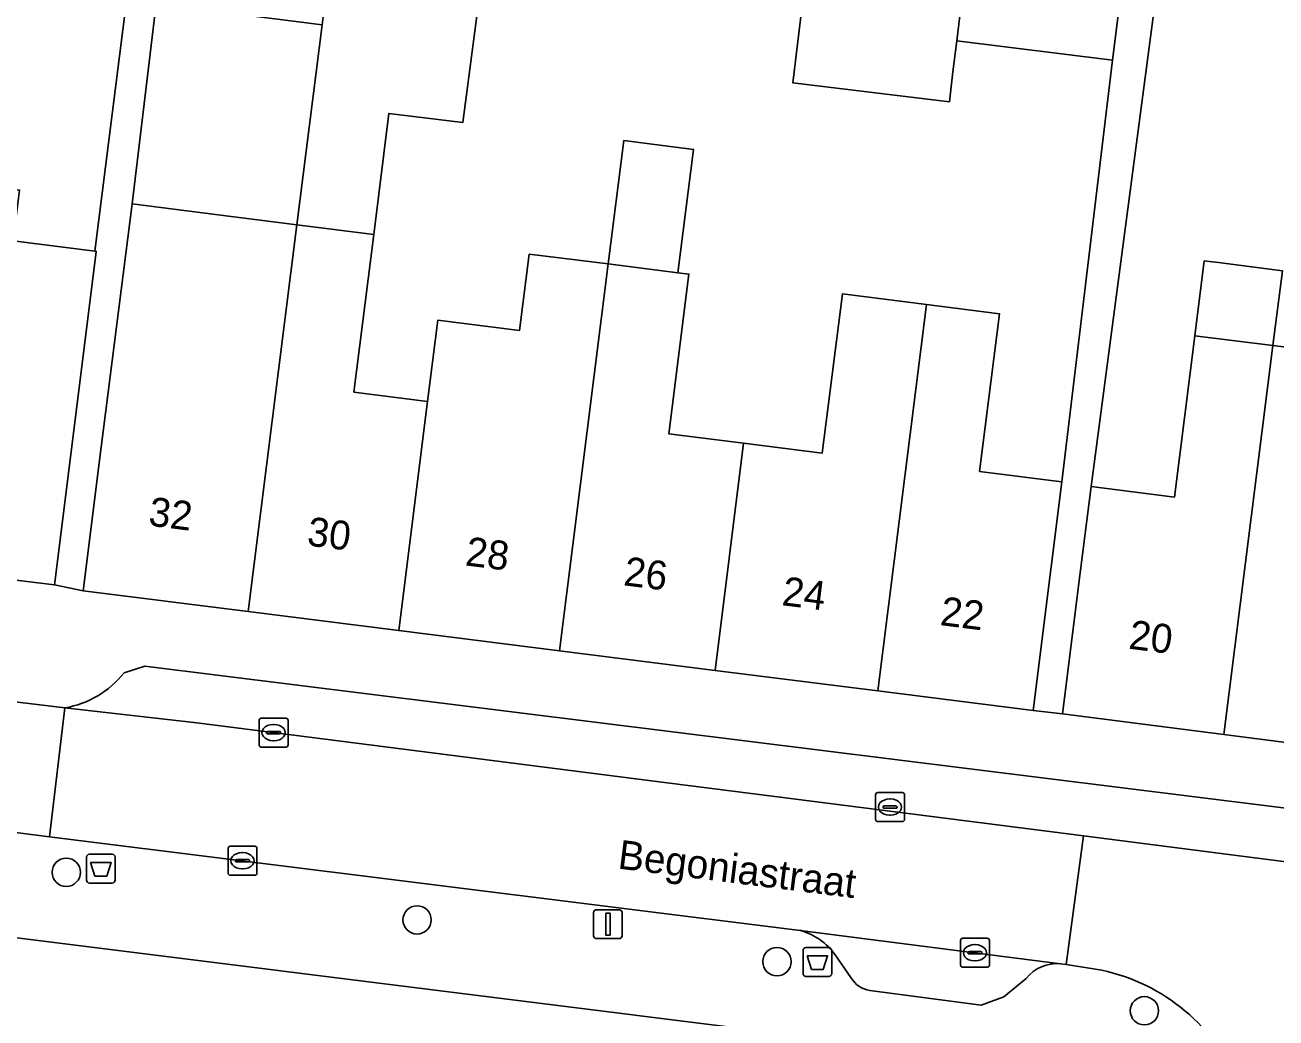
# Model space of a CAD drawing. Extents: x 161692 to 162379, y 380760 to 381678.
# Drawn here: x 162187.25 to 162230.48, y 381379.05 to 381413.36 of the extents above; entities that cross this region are included whole.
import ezdxf

# ---------------------------------------------------------------- set-up
doc = ezdxf.new("R2010")
doc.units = 0
for name, color, linetype in [('IMGEO_Afvalbak', 7, 'Continuous'), ('IMGEO_Boom', 7, 'Continuous'), ('IMGEO_Erf', 7, 'Continuous'), ('IMGEO_Kolk', 7, 'Continuous'), ('IMGEO_Lichtmast', 7, 'Continuous'), ('IMGEO_Openbare_ruimte_label', 7, 'Continuous'), ('IMGEO_Pand', 7, 'Continuous'), ('IMGEO_Pand_nummerreeks', 7, 'Continuous'), ('IMGEO_Parkeervlak_open', 7, 'Continuous'), ('IMGEO_Rijbaan_lokaal_open', 7, 'Continuous'), ('IMGEO_Voetpad_open', 7, 'Continuous')]:
    doc.layers.add(name, color=color, linetype=linetype)

msp = doc.modelspace()

# ---------------------------------------------------------------- linework, layer by layer
at = {"layer": 'IMGEO_Afvalbak'}
for p, q in [((162189.375, 381383.814), (162189.375, 381384.614)), ((162189.375, 381384.614), (162189.375, 381383.814)), ((162189.475, 381384.714), (162190.265, 381384.714)), ((162190.265, 381384.714), (162189.475, 381384.714)), ((162190.365, 381384.614), (162190.365, 381383.814)), ((162190.365, 381383.814), (162190.365, 381384.614)), ((162190.265, 381383.714), (162189.475, 381383.714)), ((162189.475, 381383.714), (162190.265, 381383.714)), ((162214.135, 381380.588), (162214.135, 381381.388)), ((162214.135, 381381.388), (162214.135, 381380.588)), ((162214.235, 381381.488), (162215.025, 381381.488)), ((162215.025, 381381.488), (162214.235, 381381.488)), ((162215.125, 381381.388), (162215.125, 381380.588)), ((162215.125, 381380.588), (162215.125, 381381.388)), ((162215.025, 381380.488), (162214.235, 381380.488)), ((162214.235, 381380.488), (162215.025, 381380.488))]:
    msp.add_line(p, q, dxfattribs=at)
for points in [[(162189.518, 381384.428), (162190.222, 381384.428), (162190.073, 381383.958), (162189.667, 381383.958), (162189.518, 381384.428)], [(162214.278, 381381.202), (162214.982, 381381.202), (162214.833, 381380.732), (162214.427, 381380.732), (162214.278, 381381.202)]]:
    msp.add_lwpolyline(points, dxfattribs=at)
for centre, start, end in [((162189.475, 381384.614), 90, 180), ((162189.475, 381384.614), 90, 180), ((162190.265, 381384.614), 0, 90), ((162190.265, 381384.614), 360, 90), ((162189.475, 381383.814), 180, 270), ((162189.475, 381383.814), 180, 270), ((162190.265, 381383.814), 270, 0), ((162190.265, 381383.814), 270, 0), ((162214.235, 381381.388), 90, 180), ((162214.235, 381381.388), 90, 180), ((162215.025, 381381.388), 0, 90), ((162215.025, 381381.388), 360, 90), ((162214.235, 381380.588), 180, 270), ((162214.235, 381380.588), 180, 270), ((162215.025, 381380.588), 270, 0), ((162215.025, 381380.588), 270, 0)]:
    msp.add_arc(centre, 0.1, start, end, dxfattribs=at)
at = {"layer": 'IMGEO_Boom'}
for centre in [(162188.676, 381384.087), (162200.799, 381382.443), (162213.233, 381381), (162225.929, 381379.304)]:
    msp.add_circle(centre, 0.489, dxfattribs=at)
at = {"layer": 'IMGEO_Erf'}
for points in [[(162202.833, 381413.414), (162202.738, 381412.706), (162202.375, 381409.985), (162199.824, 381410.306), (162199.298, 381406.126), (162198.612, 381400.675), (162201.162, 381400.354), (162201.515, 381403.162), (162204.34, 381402.807), (162204.672, 381405.446), (162207.405, 381405.102), (162207.941, 381409.364), (162210.349, 381409.062), (162209.813, 381404.8), (162210.193, 381404.752), (162209.499, 381399.234), (162212.081, 381398.909), (162214.8, 381398.567), (162215.492, 381404.068), (162218.403, 381403.702), (162220.922, 381403.385), (162220.236, 381397.938), (162223.078, 381397.58), (162224.826, 381412.14), (162219.447, 381412.817), (162219.315, 381411.736), (162219.19, 381410.705), (162213.776, 381411.364), (162214.866, 381420.324)], [(162226.919, 381418.879), (162224.089, 381397.414), (162226.969, 381397.052), (162227.67, 381402.625), (162227.995, 381405.211), (162228.181, 381405.187), (162228.492, 381405.148), (162230.696, 381404.871), (162230.37, 381402.285), (162232.471, 381402.021)], [(162186.84, 381405.899), (162189.664, 381405.543), (162190.755, 381414.198)], [(162208.878, 381232.259), (162227.066, 381376.397), (162227.235, 381376.39), (162227.307, 381376.913), (162226.777, 381376.984), (162226.745, 381376.844), (162140.834, 381387.594)]]:
    msp.add_lwpolyline(points, dxfattribs=at)
msp.add_lwpolyline([(162197.513, 381413.368), (162191.779, 381414.094), (162190.948, 381407.177), (162193.834, 381406.814), (162196.644, 381406.46)], close=True, dxfattribs=at)
at = {"layer": 'IMGEO_Kolk'}
for p, q in [((162195.337, 381388.486), (162195.337, 381389.338)), ((162195.412, 381389.412), (162196.264, 381389.412)), ((162196.338, 381389.338), (162196.338, 381388.486)), ((162195.596, 381388.906), (162195.596, 381388.918)), ((162195.639, 381388.955), (162196.037, 381388.955)), ((162195.825, 381389.192), (162195.85, 381389.192)), ((162196.08, 381388.918), (162196.08, 381388.906)), ((162196.034, 381388.869), (162195.636, 381388.869)), ((162195.848, 381388.632), (162195.823, 381388.632)), ((162196.264, 381388.412), (162195.412, 381388.412)), ((162216.64, 381385.915), (162216.64, 381386.767)), ((162216.715, 381386.841), (162217.567, 381386.841)), ((162217.641, 381386.767), (162217.641, 381385.915)), ((162216.899, 381386.335), (162216.899, 381386.347)), ((162217.337, 381386.298), (162216.939, 381386.298)), ((162216.942, 381386.384), (162217.34, 381386.384)), ((162217.128, 381386.621), (162217.153, 381386.621)), ((162217.383, 381386.347), (162217.383, 381386.335)), ((162217.151, 381386.061), (162217.126, 381386.061)), ((162217.567, 381385.841), (162216.715, 381385.841)), ((162194.339, 381384.986), (162195.191, 381384.986)), ((162194.264, 381384.06), (162194.264, 381384.912)), ((162194.752, 381384.766), (162194.777, 381384.766)), ((162195.265, 381384.912), (162195.265, 381384.06)), ((162194.523, 381384.48), (162194.523, 381384.492)), ((162194.961, 381384.443), (162194.563, 381384.443)), ((162194.566, 381384.529), (162194.964, 381384.529)), ((162194.775, 381384.206), (162194.75, 381384.206)), ((162195.007, 381384.492), (162195.007, 381384.48)), ((162195.191, 381383.986), (162194.339, 381383.986)), ((162219.574, 381380.883), (162219.574, 381381.735)), ((162219.649, 381381.809), (162220.501, 381381.809)), ((162220.062, 381381.589), (162220.087, 381381.589)), ((162220.575, 381381.735), (162220.575, 381380.883)), ((162219.833, 381381.303), (162219.833, 381381.315)), ((162220.271, 381381.266), (162219.873, 381381.266)), ((162219.876, 381381.352), (162220.274, 381381.352)), ((162220.317, 381381.315), (162220.317, 381381.303)), ((162220.501, 381380.809), (162219.649, 381380.809)), ((162220.085, 381381.029), (162220.06, 381381.029))]:
    msp.add_line(p, q, dxfattribs=at)
for points in [[(162195.337, 381388.486), (162195.337, 381389.338)], [(162195.412, 381389.412), (162196.264, 381389.412)], [(162196.338, 381389.338), (162196.338, 381388.486)], [(162196.264, 381388.412), (162195.412, 381388.412)], [(162216.64, 381385.915), (162216.64, 381386.767)], [(162216.715, 381386.841), (162217.567, 381386.841)], [(162217.641, 381386.767), (162217.641, 381385.915)], [(162217.567, 381385.841), (162216.715, 381385.841)], [(162194.339, 381384.986), (162195.191, 381384.986)], [(162194.264, 381384.06), (162194.264, 381384.912)], [(162195.265, 381384.912), (162195.265, 381384.06)], [(162195.191, 381383.986), (162194.339, 381383.986)], [(162219.574, 381380.883), (162219.574, 381381.735)], [(162219.649, 381381.809), (162220.501, 381381.809)], [(162220.575, 381381.735), (162220.575, 381380.883)], [(162220.501, 381380.809), (162219.649, 381380.809)]]:
    msp.add_lwpolyline(points, dxfattribs=at)
for centre, radius, start, end in [((162195.414, 381389.336), 0.0765, 91.552, 178.448), ((162195.414, 381389.336), 0.0765, 91.552, 178.448), ((162196.262, 381389.336), 0.0765, 1.552, 88.448), ((162196.262, 381389.336), 0.0765, 1.552, 88.448), ((162195.636, 381388.915), 0.0403, 85.8775, 175.7526), ((162195.633, 381388.905), 0.0366, 178.938, 274.7102), ((162196.037, 381388.912), 0.043, 264.8664, 352.4533), ((162196.041, 381388.917), 0.0386, 1.7309, 96.639), ((162195.414, 381388.488), 0.0765, 181.552, 268.448), ((162195.414, 381388.488), 0.0765, 181.552, 268.448), ((162196.262, 381388.488), 0.0765, 271.552, 358.448), ((162196.262, 381388.488), 0.0765, 271.552, 358.448), ((162216.717, 381386.765), 0.0765, 91.552, 178.448), ((162216.717, 381386.765), 0.0765, 91.552, 178.448), ((162217.565, 381386.765), 0.0765, 1.552, 88.448), ((162217.565, 381386.765), 0.0765, 1.552, 88.448), ((162216.939, 381386.344), 0.0403, 85.8775, 175.7526), ((162216.936, 381386.334), 0.0366, 178.938, 274.7102), ((162217.34, 381386.341), 0.043, 264.8664, 352.4533), ((162217.344, 381386.346), 0.0386, 1.7309, 96.639), ((162216.717, 381385.917), 0.0765, 181.552, 268.448), ((162216.717, 381385.917), 0.0765, 181.552, 268.448), ((162217.565, 381385.917), 0.0765, 271.552, 358.448), ((162217.565, 381385.917), 0.0765, 271.552, 358.448), ((162194.341, 381384.91), 0.0765, 91.552, 178.448), ((162194.341, 381384.91), 0.0765, 91.552, 178.448), ((162195.189, 381384.91), 0.0765, 1.552, 88.448), ((162195.189, 381384.91), 0.0765, 1.552, 88.448), ((162194.563, 381384.489), 0.0403, 85.8775, 175.7526), ((162194.56, 381384.479), 0.0366, 178.938, 274.7102), ((162194.964, 381384.486), 0.043, 264.8664, 352.4533), ((162194.968, 381384.491), 0.0386, 1.7309, 96.639), ((162194.341, 381384.062), 0.0765, 181.552, 268.448), ((162194.341, 381384.062), 0.0765, 181.552, 268.448), ((162195.189, 381384.062), 0.0765, 271.552, 358.448), ((162195.189, 381384.062), 0.0765, 271.552, 358.448), ((162219.651, 381381.733), 0.0765, 91.552, 178.448), ((162219.651, 381381.733), 0.0765, 91.552, 178.448), ((162220.499, 381381.733), 0.0765, 1.552, 88.448), ((162220.499, 381381.733), 0.0765, 1.552, 88.448), ((162219.873, 381381.312), 0.0403, 85.8775, 175.7526), ((162219.87, 381381.302), 0.0366, 178.938, 274.7102), ((162220.274, 381381.309), 0.043, 264.8664, 352.4533), ((162220.278, 381381.314), 0.0386, 1.7309, 96.639), ((162219.651, 381380.885), 0.0765, 181.552, 268.448), ((162219.651, 381380.885), 0.0765, 181.552, 268.448), ((162220.499, 381380.885), 0.0765, 271.552, 358.448), ((162220.499, 381380.885), 0.0765, 271.552, 358.448)]:
    msp.add_arc(centre, radius, start, end, dxfattribs=at)
for centre, major_axis, ratio, start_param, end_param in [((162195.824, 381388.912), (-0.387, 0.002), 0.722429, 4.712389, 7.853982), ((162195.849, 381388.912), (-0.39, 0.002), 0.717154, 1.570796, 4.712389), ((162217.127, 381386.341), (-0.387, 0.002), 0.722429, 4.712389, 7.853982), ((162217.152, 381386.341), (-0.39, 0.002), 0.717154, 1.570796, 4.712389), ((162194.751, 381384.486), (-0.387, 0.002), 0.722429, 4.712389, 7.853982), ((162194.776, 381384.486), (-0.39, 0.002), 0.717154, 1.570796, 4.712389), ((162220.061, 381381.309), (-0.387, 0.002), 0.722429, 4.712389, 7.853982), ((162220.086, 381381.309), (-0.39, 0.002), 0.717154, 1.570796, 4.712389)]:
    msp.add_ellipse(centre, major_axis=major_axis, ratio=ratio, start_param=start_param, end_param=end_param, dxfattribs=at)
at = {"layer": 'IMGEO_Lichtmast'}
for p, q in [((162206.894, 381381.895), (162206.894, 381382.695)), ((162206.894, 381382.695), (162206.894, 381381.895)), ((162206.994, 381382.795), (162207.784, 381382.795)), ((162207.784, 381382.795), (162206.994, 381382.795)), ((162207.884, 381382.695), (162207.884, 381381.895)), ((162207.884, 381381.895), (162207.884, 381382.695)), ((162207.784, 381381.795), (162206.994, 381381.795)), ((162206.994, 381381.795), (162207.784, 381381.795))]:
    msp.add_line(p, q, dxfattribs=at)
msp.add_lwpolyline([(162207.314, 381382.67), (162207.464, 381382.67), (162207.464, 381381.92), (162207.314, 381381.92), (162207.314, 381382.67)], dxfattribs=at)
for centre, start, end in [((162206.994, 381382.695), 90, 180), ((162206.994, 381382.695), 90, 180), ((162207.784, 381382.695), 0, 90), ((162207.784, 381382.695), 360, 90), ((162206.994, 381381.895), 180, 270), ((162206.994, 381381.895), 180, 270), ((162207.784, 381381.895), 270, 0), ((162207.784, 381381.895), 270, 0)]:
    msp.add_arc(centre, 0.1, start, end, dxfattribs=at)
at = {"layer": 'IMGEO_Pand'}
for points in [[(162203.974, 381421.963), (162203.882, 381421.972), (162198.66, 381422.482), (162198.523, 381421.396), (162197.513, 381413.368), (162196.644, 381406.46), (162199.298, 381406.126), (162199.824, 381410.306), (162202.375, 381409.985), (162202.738, 381412.706), (162202.833, 381413.414), (162203.117, 381415.545)], [(162220.291, 381419.75), (162214.876, 381420.409), (162214.866, 381420.324), (162213.776, 381411.364), (162219.19, 381410.705), (162219.315, 381411.736), (162219.447, 381412.817), (162219.623, 381414.263)], [(162225.693, 381419.041), (162225.699, 381419.091), (162221.319, 381419.625), (162220.642, 381419.707), (162220.291, 381419.75), (162219.623, 381414.263), (162219.447, 381412.817), (162224.826, 381412.14)], [(162207.405, 381405.102), (162209.813, 381404.8), (162210.349, 381409.062), (162207.941, 381409.364)], [(162189.713, 381405.537), (162189.664, 381405.543), (162186.84, 381405.899), (162187.061, 381407.654), (162184.503, 381407.976), (162182.83, 381394.68), (162188.264, 381394.018), (162188.888, 381398.979)], [(162196.644, 381406.46), (162193.834, 381406.814), (162190.948, 381407.177), (162189.883, 381398.772), (162189.259, 381393.811), (162194.962, 381393.093)], [(162196.644, 381406.46), (162194.962, 381393.093), (162200.166, 381392.439), (162201.162, 381400.354), (162198.612, 381400.675), (162199.298, 381406.126)], [(162207.405, 381405.102), (162204.672, 381405.446), (162204.34, 381402.807), (162201.515, 381403.162), (162201.162, 381400.354), (162200.166, 381392.439), (162205.724, 381391.739)], [(162212.081, 381398.909), (162209.499, 381399.234), (162210.193, 381404.752), (162209.813, 381404.8), (162207.405, 381405.102), (162205.724, 381391.739), (162211.094, 381391.064)], [(162227.67, 381402.625), (162230.37, 381402.285), (162230.696, 381404.871), (162228.492, 381405.148), (162228.181, 381405.187), (162227.995, 381405.211)], [(162212.081, 381398.909), (162211.094, 381391.064), (162216.724, 381390.355), (162218.403, 381403.702), (162215.492, 381404.068), (162214.8, 381398.567)], [(162218.403, 381403.702), (162216.724, 381390.355), (162222.085, 381389.681), (162222.709, 381394.642), (162223.078, 381397.58), (162220.236, 381397.938), (162220.922, 381403.385)], [(162228.678, 381388.846), (162230.37, 381402.285), (162227.67, 381402.625), (162226.969, 381397.052), (162224.089, 381397.414), (162223.725, 381394.52), (162223.101, 381389.559)], [(162235.124, 381395.988), (162235.831, 381401.598), (162233.194, 381401.93), (162232.471, 381402.021), (162230.37, 381402.285), (162228.678, 381388.846), (162234.136, 381388.149)]]:
    msp.add_lwpolyline(points, close=True, dxfattribs=at)
at = {"layer": 'IMGEO_Parkeervlak_open'}
for points in [[(162188.631, 381389.768), (162193.186, 381389.251), (162197.076, 381388.755), (162208.807, 381387.259), (162213.797, 381386.623), (162223.827, 381385.344), (162229.299, 381384.646), (162237.848, 381383.556), (162238.042, 381385.407), (162191.389, 381391.203)], [(162191.389, 381391.203), (162190.673, 381390.979)], [(162223.036, 381380.93), (162214.036, 381382.082)], [(162215.243, 381381.233), (162215.789, 381380.457)], [(162216.442, 381380.002), (162220.287, 381379.492), (162221.078, 381379.789), (162221.839, 381380.418)]]:
    msp.add_lwpolyline(points, dxfattribs=at)
for centre, radius, start, end in [((162188.069, 381393.043), 3.323, 279.7392, 321.6006), ((162213.442, 381379.956), 2.208, 35.3539, 74.4013), ((162222.918, 381379.551), 1.384, 85.0956, 141.2207), ((162216.569, 381380.881), 0.888, 208.504, 261.7597)]:
    msp.add_arc(centre, radius, start, end, dxfattribs=at)
at = {"layer": 'IMGEO_Rijbaan_lokaal_open'}
for points in [[(162181.151, 381390.667), (162180.614, 381386.264), (162188.097, 381385.318), (162188.631, 381389.768), (162181.435, 381390.631)], [(162213.797, 381386.623), (162208.807, 381387.259), (162197.076, 381388.755), (162193.186, 381389.251), (162188.631, 381389.768), (162188.097, 381385.318), (162214.036, 381382.082), (162223.036, 381380.93), (162223.227, 381380.899), (162223.827, 381385.344)]]:
    msp.add_lwpolyline(points, close=True, dxfattribs=at)
msp.add_lwpolyline([(162241.704, 381383.054), (162237.848, 381383.556), (162229.299, 381384.646), (162223.827, 381385.344), (162223.227, 381380.899), (162224.456, 381380.703)], dxfattribs=at)
msp.add_arc((162223.082, 381374.241), 6.607, 21.9483, 77.9963, dxfattribs=at)
at = {"layer": 'IMGEO_Voetpad_open'}
for points in [[(162191.779, 381414.094), (162192.683, 381422.036), (162191.66, 381422.152), (162190.755, 381414.198), (162189.664, 381405.543), (162189.713, 381405.537), (162188.888, 381398.979), (162188.264, 381394.018), (162189.259, 381393.811), (162189.883, 381398.772), (162190.948, 381407.177)], [(162226.919, 381418.879), (162225.693, 381419.041), (162224.826, 381412.14), (162223.078, 381397.58), (162222.709, 381394.642), (162222.085, 381389.681), (162223.101, 381389.559), (162223.725, 381394.52), (162224.089, 381397.414)]]:
    msp.add_lwpolyline(points, close=True, dxfattribs=at)
for points in [[(162247.768, 381386.434), (162245.117, 381386.751), (162239.444, 381387.471), (162239.261, 381387.494), (162234.136, 381388.149), (162228.678, 381388.846), (162223.101, 381389.559), (162222.085, 381389.681), (162216.724, 381390.355), (162211.094, 381391.064), (162205.724, 381391.739), (162200.166, 381392.439), (162194.962, 381393.093), (162189.259, 381393.811), (162188.264, 381394.018), (162182.83, 381394.68), (162177.213, 381395.364), (162171.752, 381396.03)], [(162190.673, 381390.979), (162191.389, 381391.203), (162238.042, 381385.407), (162237.848, 381383.556), (162241.704, 381383.054)], [(162181.151, 381390.667), (162181.435, 381390.631), (162188.631, 381389.768)], [(162127.915, 381389.07), (162134.218, 381388.422), (162137.883, 381387.964), (162140.834, 381387.594), (162226.745, 381376.844), (162226.777, 381376.984), (162227.307, 381376.913), (162229.21, 381376.71)], [(162214.036, 381382.082), (162188.097, 381385.318), (162180.614, 381386.264), (162175.935, 381386.867)], [(162215.789, 381380.457), (162215.243, 381381.233)], [(162224.456, 381380.703), (162223.227, 381380.899), (162223.036, 381380.93)], [(162221.839, 381380.418), (162221.078, 381379.789), (162220.287, 381379.492), (162216.442, 381380.002)]]:
    msp.add_lwpolyline(points, dxfattribs=at)
for centre, radius, start, end in [((162188.069, 381393.043), 3.323, 279.7392, 321.6006), ((162213.442, 381379.956), 2.208, 35.3539, 74.4013), ((162222.918, 381379.551), 1.384, 85.0956, 141.2207), ((162223.082, 381374.241), 6.607, 21.9483, 77.9963), ((162216.569, 381380.881), 0.888, 208.504, 261.7597)]:
    msp.add_arc(centre, radius, start, end, dxfattribs=at)

# ---------------------------------------------------------------- texts
at = {"layer": 'IMGEO_Openbare_ruimte_label'}
msp.add_text('Begoniastraat', height=1, rotation=352.875, dxfattribs=at).set_placement((162207.705, 381384.22))
at = {"layer": 'IMGEO_Pand_nummerreeks'}
for s, rotation, p in [('32', 352.829, (162191.487, 381396.071)), ('30', 352.829, (162196.964, 381395.382)), ('28', 352.829, (162202.435, 381394.693)), ('26', 352.8266, (162207.903, 381394.005)), ('24', 352.829, (162213.374, 381393.317)), ('22', 352.829, (162218.842, 381392.629)), ('20', 352.828, (162225.359, 381391.815))]:
    msp.add_text(s, height=1, rotation=rotation, dxfattribs=at).set_placement(p)

doc.saveas('drawing.dxf')
